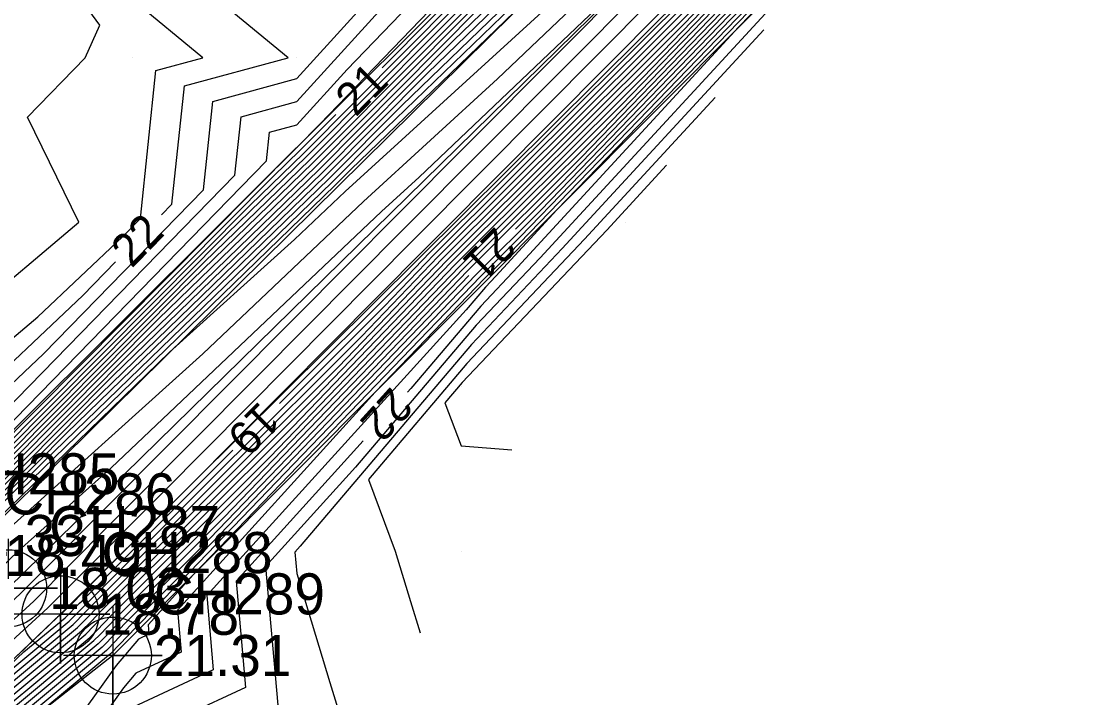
# Model space of a CAD drawing. Extents: x 2531902 to 2533249, y 715219 to 716099.
# Drawn here: x 2533033.2 to 2533098.4, y 715781.1 to 715822.2 of the extents above; entities that cross this region are included whole.
import ezdxf

# ---------------------------------------------------------------- set-up
doc = ezdxf.new("R2010")
doc.units = 0
for name, color, linetype in [('DTM Contours Major', 7, 'Continuous'), ('DTM Contours Major Text', 7, 'Continuous'), ('DTM Contours Minor', 7, 'Continuous'), ('Exist DTM Breakline', 7, 'Continuous'), ('Exist DTM Breakline Cogo Elevation', 7, 'Continuous'), ('Exist DTM Breakline Cogo Number', 7, 'Continuous'), ('Exist DTM Breakline Cogo Point CELL', 7, 'Continuous'), ('Exist DTM Drainline', 7, 'Continuous'), ('Exist DTM Drainline Cogo Elevation', 7, 'Continuous'), ('Exist DTM Drainline Cogo Number', 7, 'Continuous'), ('Exist DTM Drainline Cogo Point CELL', 7, 'Continuous'), ('Exist DTM QL2 LIDAR Elevation Point', 7, 'Continuous')]:
    doc.layers.add(name, color=color, linetype=linetype)

msp = doc.modelspace()

# ---------------------------------------------------------------- linework, layer by layer
at = {"layer": 'DTM Contours Major'}
for points in [[(2533041.774, 715810.454), (2533042.404, 715811.1), (2533043.161, 715818.289), (2533049.48, 715820), (2533040, 715827.811), (2533038.4, 715830), (2533038.956, 715831.044), (2533037.941, 715840), (2533038.308, 715841.692), (2533040, 715844.87), (2533043.452, 715850), (2533045.318, 715854.682), (2533049.57, 715860), (2533050, 715860.663), (2533051.38, 715861.38), (2533060, 715863.087), (2533062.327, 715860), (2533061.88, 715858.12), (2533064.295, 715850), (2533065.802, 715844.886), (2533070.3, 715846.623), (2533071.512, 715846.604)], [(2533055.198, 715819.396), (2533070.495, 715834.792), (2533071.376, 715835.643), (2533077.65, 715843.625), (2533079.056, 715844.119), (2533089.44, 715850), (2533090, 715850.52), (2533091.128, 715851.128), (2533090, 715847.981), (2533088.729, 715839.16), (2533088.647, 715838.672), (2533081.538, 715828.315), (2533066.066, 715812.328), (2533063.311, 715809.583)], [(2533085.587, 715843.684), (2533078.325, 715839.571), (2533075.832, 715838.696), (2533072.526, 715834.489), (2533062.673, 715824.977), (2533051.181, 715813.41), (2533041.576, 715804.106), (2533029.847, 715792.318), (2533029.205, 715791.695), (2533027.895, 715790.378), (2533015.561, 715777.627), (2533013.348, 715775.36)], [(2533080.807, 715836.843), (2533077.595, 715835.024), (2533074.015, 715833.767), (2533073.676, 715833.335), (2533054.852, 715815.162), (2533052.148, 715812.44), (2533034.586, 715795.428), (2533030.67, 715791.493), (2533029.541, 715790.397), (2533029.097, 715789.95), (2533012.049, 715772.325), (2533009.123, 715768.142), (2533009.05, 715768.032)], [(2533048.953, 715798.969), (2533056.72, 715806.716), (2533058.104, 715808.153), (2533078.44, 715828.42), (2533079.316, 715829.326), (2533079.719, 715829.913), (2533080.342, 715833.615), (2533080.807, 715836.843)], [(2533083.724, 715829.377), (2533082.649, 715827.81), (2533076.89, 715821.859), (2533063.46, 715807.284), (2533061.198, 715804.899), (2533056.94, 715799.884), (2533056.737, 715799.66)], [(2533008.764, 715758.562), (2533009.843, 715760.678), (2533014.663, 715765.254), (2533014.672, 715765.262), (2533023.159, 715773.32), (2533037.158, 715784.95), (2533037.66, 715785.451), (2533038.413, 715786.237), (2533049.753, 715797.548), (2533059.385, 715807.549), (2533072.253, 715820.374), (2533080.039, 715828.42)], [(2532979.452, 715750.737), (2532987.302, 715755.373), (2532992.336, 715761.936), (2532999.18, 715762.665), (2533004.55, 715768.086), (2533005.491, 715769.05), (2533005.991, 715769.568), (2533023.643, 715787.653), (2533026.693, 715790.807), (2533028.87, 715792.994), (2533029.024, 715793.143), (2533048.566, 715812.783), (2533050.214, 715814.379), (2533052.379, 715816.558)], [(2532998.475, 715793.42), (2533000, 715792.334), (2533000.473, 715790.706), (2533000.423, 715790), (2533000, 715789.595), (2532997.359, 715787.359), (2532990, 715782.5), (2532988.424, 715780), (2532990, 715779.104), (2532995.444, 715775.444), (2532993.105, 715767.885), (2533003.288, 715768.805), (2533004.549, 715770.578), (2533009.322, 715780), (2533010, 715780.707), (2533011.877, 715782.415), (2533021.968, 715792.145), (2533022.732, 715792.939), (2533025.293, 715796.017), (2533029.762, 715798.732), (2533036.988, 715805.552), (2533038.98, 715807.592)], [(2533060.482, 715806.755), (2533042.787, 715788.38), (2533039.908, 715785.508), (2533038.536, 715784.076), (2533038.417, 715783.957), (2533025.075, 715772.872), (2533020.164, 715766.763), (2533021.834, 715761.834), (2533028.75, 715760), (2533021.01, 715758.99), (2533020, 715758.992), (2533018.095, 715757.652), (2533013.058, 715759.189), (2533006.986, 715747.286), (2533006.768, 715746.357)], [(2533054.049, 715796.699), (2533046.311, 715788.176), (2533046.882, 715781.711), (2533043.206, 715780), (2533044.027, 715775.973), (2533044.786, 715770), (2533046.329, 715766.329)], [(2533006.472, 715764.984), (2533003.425, 715761.69), (2532993.835, 715751.621), (2532994.572, 715747.516), (2532999.056, 715743.739), (2533002.894, 715754.927), (2533003.116, 715755.194), (2533003.581, 715755.554), (2533013.979, 715765.427), (2533013.979, 715765.427), (2533033.397, 715783.864), (2533035.899, 715785.943), (2533036.784, 715786.825), (2533036.918, 715786.965), (2533046.121, 715796.145)]]:
    msp.add_lwpolyline(points, dxfattribs=at)
at = {"layer": 'DTM Contours Minor'}
for points in [[(2533029.47, 715797.174), (2533034.584, 715802), (2533044.323, 715811.978), (2533044.889, 715817.354), (2533050.003, 715818.738), (2533059.408, 715829.085), (2533060.57, 715830.291), (2533063.024, 715841.321), (2533070.513, 715844.213), (2533076.394, 715844.12), (2533079.104, 715847.569), (2533079.64, 715847.757), (2533083.601, 715850), (2533090, 715855.944), (2533097.525, 715860), (2533100, 715868.383)], [(2533032.179, 715798.448), (2533046.243, 715812.856), (2533046.618, 715816.418), (2533050.007, 715817.335), (2533056.239, 715824.192), (2533063.618, 715831.849), (2533065.373, 715839.735), (2533070.727, 715841.802), (2533074.931, 715841.736), (2533078.74, 715846.583), (2533079.494, 715846.847), (2533085.061, 715850), (2533090, 715854.588), (2533099.953, 715859.953)], [(2533029.774, 715794.896), (2533048.162, 715813.734), (2533048.347, 715815.482), (2533050.01, 715815.933), (2533053.069, 715819.299), (2533066.666, 715833.407), (2533067.721, 715838.149), (2533070.941, 715839.392), (2533073.469, 715839.352), (2533078.377, 715845.597), (2533079.348, 715845.938), (2533086.52, 715850), (2533090, 715853.232), (2533097.012, 715857.012), (2533093.228, 715846.455)], [(2533030, 715800.68), (2533034.245, 715804.245), (2533039.393, 715809.104), (2533040.484, 715810.222), (2533041.432, 715819.225), (2533044.295, 715820), (2533040, 715823.539), (2533035.277, 715830), (2533036.919, 715833.081), (2533036.135, 715840), (2533036.825, 715843.175), (2533040, 715849.143), (2533040.577, 715850), (2533043.262, 715856.738)], [(2533030, 715804.336), (2533036.745, 715810), (2533033.616, 715816.384), (2533037.117, 715820), (2533038.009, 715821.991), (2533032.155, 715830), (2533034.882, 715835.118), (2533034.329, 715840), (2533035.341, 715844.659), (2533038.183, 715850), (2533034.175, 715855.527)], [(2533028.859, 715793.308), (2533049.964, 715814.518), (2533050.02, 715814.573), (2533051.407, 715815.969), (2533069.714, 715834.964), (2533070.069, 715836.563), (2533071.155, 715836.982), (2533072.007, 715836.969), (2533078.013, 715844.611), (2533079.202, 715845.028), (2533087.98, 715850), (2533090, 715851.876), (2533094.07, 715854.07), (2533090, 715842.716), (2533089.567, 715839.714), (2533089.539, 715839.548), (2533081.76, 715828.214), (2533064.829, 715810.719), (2533060.921, 715806.824), (2533041.394, 715786.547), (2533040.207, 715785.363), (2533038.711, 715783.801), (2533038.669, 715783.758), (2533033.901, 715779.797)], [(2533029.188, 715792.978), (2533047.168, 715811.047), (2533050.407, 715814.185), (2533068.93, 715832.829), (2533071.606, 715835.412), (2533077.286, 715842.639), (2533078.91, 715843.209), (2533089.411, 715849.157), (2533087.89, 715838.605), (2533087.754, 715837.796), (2533081.316, 715828.416), (2533067.304, 715813.937), (2533060.409, 715807.066), (2533044.18, 715790.214), (2533039.609, 715785.654), (2533038.361, 715784.351), (2533038.165, 715784.155), (2533016.248, 715765.948)], [(2533029.353, 715792.813), (2533045.77, 715809.312), (2533050.6, 715813.991), (2533067.366, 715830.866), (2533071.836, 715835.181), (2533076.923, 715841.654), (2533078.764, 715842.3), (2533088.455, 715847.788), (2533087.051, 715838.051), (2533086.861, 715836.92), (2533081.093, 715828.517), (2533068.541, 715815.546), (2533060.153, 715807.187), (2533045.573, 715792.047), (2533039.31, 715785.8), (2533038.186, 715784.626), (2533037.914, 715784.354), (2533017.016, 715766.994)], [(2533019.064, 715769.102), (2533037.662, 715784.553), (2533038.011, 715784.901), (2533039.011, 715785.945), (2533046.967, 715793.881), (2533059.897, 715807.307), (2533069.778, 715817.156), (2533080.871, 715828.618), (2533085.968, 715836.044), (2533086.213, 715837.496), (2533087.499, 715846.42)], [(2533087.499, 715846.42), (2533078.617, 715841.39), (2533076.559, 715840.668), (2533072.066, 715834.951), (2533065.802, 715828.903), (2533050.794, 715813.798), (2533044.372, 715807.577), (2533029.518, 715792.648)], [(2533021.111, 715771.211), (2533037.41, 715784.751), (2533037.835, 715785.176), (2533038.712, 715786.091), (2533048.36, 715795.714), (2533059.641, 715807.428), (2533071.016, 715818.765), (2533080.649, 715828.719), (2533085.076, 715835.168), (2533085.374, 715836.942), (2533086.543, 715845.052)], [(2533086.543, 715845.052), (2533078.471, 715840.481), (2533076.196, 715839.682), (2533072.296, 715834.72), (2533064.238, 715826.94), (2533050.987, 715813.604), (2533042.974, 715805.841), (2533029.682, 715792.483)], [(2533025.207, 715775.429), (2533036.906, 715785.148), (2533037.485, 715785.726), (2533038.114, 715786.382), (2533051.147, 715799.382), (2533059.128, 715807.67), (2533073.49, 715821.983), (2533080.205, 715828.922), (2533083.29, 715833.416), (2533083.697, 715835.833), (2533084.631, 715842.315)], [(2533084.631, 715842.315), (2533078.179, 715838.662), (2533075.469, 715837.71), (2533072.756, 715834.258), (2533061.109, 715823.014), (2533051.374, 715813.216), (2533040.178, 715802.37), (2533030.011, 715792.153)], [(2533027.254, 715777.537), (2533036.655, 715785.347), (2533037.31, 715786.001), (2533037.815, 715786.528), (2533052.54, 715801.215), (2533058.872, 715807.791), (2533074.728, 715823.593), (2533079.983, 715829.023), (2533082.397, 715832.54), (2533082.858, 715835.279), (2533083.675, 715840.947)], [(2533083.675, 715840.947), (2533078.033, 715837.752), (2533075.106, 715836.724), (2533072.986, 715834.028), (2533059.545, 715821.051), (2533051.567, 715813.022), (2533038.78, 715800.635), (2533030.176, 715791.988)], [(2533029.302, 715779.646), (2533036.403, 715785.546), (2533037.135, 715786.276), (2533037.516, 715786.674), (2533053.933, 715803.049), (2533058.616, 715807.911), (2533075.965, 715825.202), (2533079.76, 715829.124), (2533081.504, 715831.665), (2533082.019, 715834.724), (2533082.719, 715839.579)], [(2533082.719, 715839.579), (2533077.887, 715836.843), (2533074.742, 715835.739), (2533073.216, 715833.797), (2533057.981, 715819.088), (2533051.761, 715812.828), (2533037.382, 715798.899), (2533030.341, 715791.823)], [(2533089.128, 715838.524), (2533081.982, 715828.113), (2533063.592, 715809.11), (2533061.177, 715806.704), (2533043.718, 715788.574), (2533040.95, 715785.525), (2533041.002, 715784.939), (2533040.368, 715784.644), (2533039.005, 715783.046), (2533032.907, 715774.504)], [(2533081.763, 715838.211), (2533077.741, 715835.933), (2533074.379, 715834.753), (2533073.446, 715833.566), (2533056.416, 715817.125), (2533051.954, 715812.634), (2533035.984, 715797.164), (2533030.505, 715791.658)], [(2533031.349, 715781.755), (2533036.151, 715785.744), (2533036.959, 715786.551), (2533037.217, 715786.819), (2533055.327, 715804.882), (2533058.36, 715808.032), (2533077.202, 715826.811), (2533079.538, 715829.225), (2533080.612, 715830.789), (2533081.181, 715834.17), (2533081.763, 715838.211)], [(2533087.327, 715835.475), (2533082.204, 715828.012), (2533062.354, 715807.5), (2533061.434, 715806.583), (2533054.775, 715799.669), (2533042.737, 715786.408), (2533042.962, 715783.863), (2533040.204, 715782.579), (2533039.448, 715781.692), (2533033.848, 715773.848), (2533034.441, 715770), (2533037.497, 715767.497), (2533039.733, 715760), (2533030, 715753.287), (2533027.092, 715752.908), (2533020, 715752.921), (2533010.485, 715746.227), (2533020, 715741.25), (2533021.25, 715740), (2533025.743, 715735.743), (2533027.791, 715735.581), (2533030.365, 715736.068)], [(2533033.188, 715793.693), (2533052.341, 715812.246), (2533053.288, 715813.199), (2533064.344, 715823.873), (2533071.763, 715830.647), (2533074.213, 715832.978), (2533077.449, 715834.114), (2533079.851, 715835.474), (2533079.503, 715833.061), (2533078.925, 715829.628), (2533058.873, 715809.446), (2533057.785, 715808.352), (2533043.525, 715793.999), (2533036.619, 715787.111), (2533036.609, 715787.1), (2533035.648, 715786.142), (2533035.444, 715785.972), (2533033.02, 715783.671)], [(2533015.773, 715771.784), (2533022.151, 715780.652), (2533025.807, 715785.88), (2533029.577, 715789.779), (2533029.676, 715789.877), (2533030.999, 715791.163), (2533031.79, 715791.958), (2533042.258, 715802.098), (2533049.87, 715808.942), (2533052.953, 715811.863), (2533066.991, 715824.68), (2533075.158, 715832.451), (2533077.303, 715833.205), (2533078.895, 715834.106), (2533078.665, 715832.506), (2533078.282, 715830.231), (2533064.99, 715816.854), (2533057.137, 715808.963), (2533041.884, 715793.61), (2533035.994, 715787.69), (2533035.267, 715786.958), (2533034.852, 715786.542), (2533020.715, 715773.614), (2533015.773, 715771.784)], [(2533030.23, 715789.352), (2533031.368, 715790.375), (2533031.741, 715790.725), (2533044.287, 715802.006), (2533054.056, 715811.26), (2533062.22, 715818.714), (2533076.103, 715831.925), (2533077.157, 715832.295), (2533077.939, 715832.738), (2533077.826, 715831.952), (2533077.638, 715830.834), (2533071.107, 715824.261), (2533056.488, 715809.573), (2533047.618, 715800.644), (2533035.342, 715788.307), (2533034.873, 715787.835), (2533034.004, 715786.962), (2533024.831, 715778.573), (2533021.624, 715777.386), (2533030.23, 715789.352)], [(2533085.525, 715832.426), (2533082.426, 715827.911), (2533065.833, 715810.764), (2533062.109, 715806.723), (2533061.482, 715806.062), (2533060.302, 715804.672), (2533044.524, 715787.292), (2533044.922, 715782.787), (2533040.041, 715780.515), (2533039.89, 715780.338), (2533038.773, 715778.773), (2533040, 715770.808), (2533040.103, 715770), (2533043.032, 715763.032)], [(2533031.424, 715788.479), (2533031.947, 715788.948), (2533033.074, 715790.008), (2533038.704, 715795.07), (2533055.158, 715810.656), (2533057.448, 715812.747), (2533075.297, 715829.733), (2533055.84, 715810.183), (2533053.352, 715807.678), (2533034.69, 715788.923), (2533034.48, 715788.711), (2533033.156, 715787.382), (2533028.947, 715783.532), (2533027.476, 715782.988), (2533031.424, 715788.479)], [(2533081.379, 715825.827), (2533064.81, 715807.845), (2533060.913, 715803.736), (2533053.578, 715795.096), (2533048.098, 715789.059), (2533048.842, 715780.636), (2533047.477, 715780), (2533049.392, 715770.608), (2533049.469, 715770), (2533049.626, 715769.626)], [(2533078.418, 715821.708), (2533066.161, 715808.406), (2533060.629, 715802.572), (2533050.216, 715790.308), (2533049.885, 715789.943), (2533050, 715788.644), (2533052.013, 715782.013), (2533053.531, 715777.062)], [(2533075.457, 715817.59), (2533067.511, 715808.967), (2533060.345, 715801.409), (2533054.359, 715794.359), (2533055.999, 715790), (2533056.93, 715786.93), (2533057.514, 715785.028)], [(2533072.496, 715813.472), (2533068.862, 715809.527), (2533060.06, 715800.246), (2533059.016, 715799.016), (2533060, 715796.402), (2533063.084, 715796.167)]]:
    msp.add_lwpolyline(points, dxfattribs=at)
at = {"layer": 'Exist DTM Breakline'}
for points in [[(2533071.263, 715835.756), (2533026.299, 715790.948), (2533003.355, 715768.576), (2532992.757, 715767.273), (2532984.347, 715757.832), (2532975.467, 715747.036), (2532972.43, 715743.961)], [(2533073.808, 715833.204), (2533029.714, 715789.73), (2533006.807, 715767.161), (2532991.54, 715751.848), (2532990.629, 715741.375)], [(2533079.183, 715829.387), (2533035.625, 715786.159), (2533002.978, 715754.978), (2532999.93, 715740.509), (2532990.629, 715741.375)], [(2533082.767, 715827.756), (2533038.809, 715783.648), (2533015.193, 715765.12), (2533008.042, 715745.259), (2533013.01, 715727.955)]]:
    msp.add_lwpolyline(points, dxfattribs=at)
at = {"layer": 'Exist DTM Breakline Cogo Point CELL'}
for points in [[(2533035.625, 715789.159), (2533035.625, 715783.159), (2533035.625, 715786.159), (2533038.625, 715786.159), (2533032.625, 715786.159)], [(2533038.809, 715786.648), (2533038.809, 715780.648), (2533038.809, 715783.648), (2533041.809, 715783.648), (2533035.809, 715783.648)]]:
    msp.add_lwpolyline(points, dxfattribs=at)
for centre in [(2533035.625, 715786.159), (2533038.809, 715783.648)]:
    msp.add_circle(centre, 2.344, dxfattribs=at)
at = {"layer": 'Exist DTM Drainline'}
msp.add_lwpolyline([(2533077.016, 715831.416), (2533032.437, 715787.738), (2533010.445, 715766.684), (2532997.007, 715751.307)], dxfattribs=at)
at = {"layer": 'Exist DTM Drainline Cogo Point CELL'}
msp.add_lwpolyline([(2533032.437, 715790.738), (2533032.437, 715784.738), (2533032.437, 715787.738), (2533035.437, 715787.738), (2533029.437, 715787.738)], dxfattribs=at)
msp.add_circle((2533032.437, 715787.738), 2.344, dxfattribs=at)
at = {"layer": 'Exist DTM QL2 LIDAR Elevation Point'}
for p, q in [((2533040, 715820), (2533040, 715820)), ((2533050, 715820), (2533050, 715820)), ((2533040, 715810), (2533040, 715810)), ((2533070, 715810), (2533070, 715810)), ((2533060, 715800), (2533060, 715800)), ((2533050, 715790), (2533050, 715790)), ((2533060, 715790), (2533060, 715790))]:
    msp.add_line(p, q, dxfattribs=at)

# ---------------------------------------------------------------- texts
at = {"layer": 'DTM Contours Major Text'}
for s, rotation, p in [('21', 45.18489, (2533053.588, 715816.356)), ('22', 45.69042, (2533039.954, 715807.158)), ('21', 224.98111, (2533062.101, 715809.791)), ('22', 227.76601, (2533055.748, 715800.059)), ('19', 224.92539, (2533047.751, 715799.182))]:
    msp.add_text(s, height=2, rotation=rotation, dxfattribs=at).set_placement(p)
at = {"layer": 'Exist DTM Breakline Cogo Elevation'}
for s, p in [('21.33', (2533028.799, 715789.698)), ('18.49', (2533032.214, 715788.48)), ('18.78', (2533038.125, 715784.909)), ('21.31', (2533041.309, 715782.398))]:
    msp.add_text(s, height=2.5, dxfattribs=at).set_placement(p)
at = {"layer": 'Exist DTM Breakline Cogo Number'}
for s, p in [('CH285', (2533028.799, 715793.448)), ('CH286', (2533032.214, 715792.23)), ('CH288', (2533038.125, 715788.659)), ('CH289', (2533041.309, 715786.148))]:
    msp.add_text(s, height=2.5, dxfattribs=at).set_placement(p)
at = {"layer": 'Exist DTM Drainline Cogo Elevation'}
msp.add_text('18.03', height=2.5, dxfattribs=at).set_placement((2533034.937, 715786.488))
at = {"layer": 'Exist DTM Drainline Cogo Number'}
msp.add_text('CH287', height=2.5, dxfattribs=at).set_placement((2533034.937, 715790.238))

doc.saveas('drawing.dxf')
